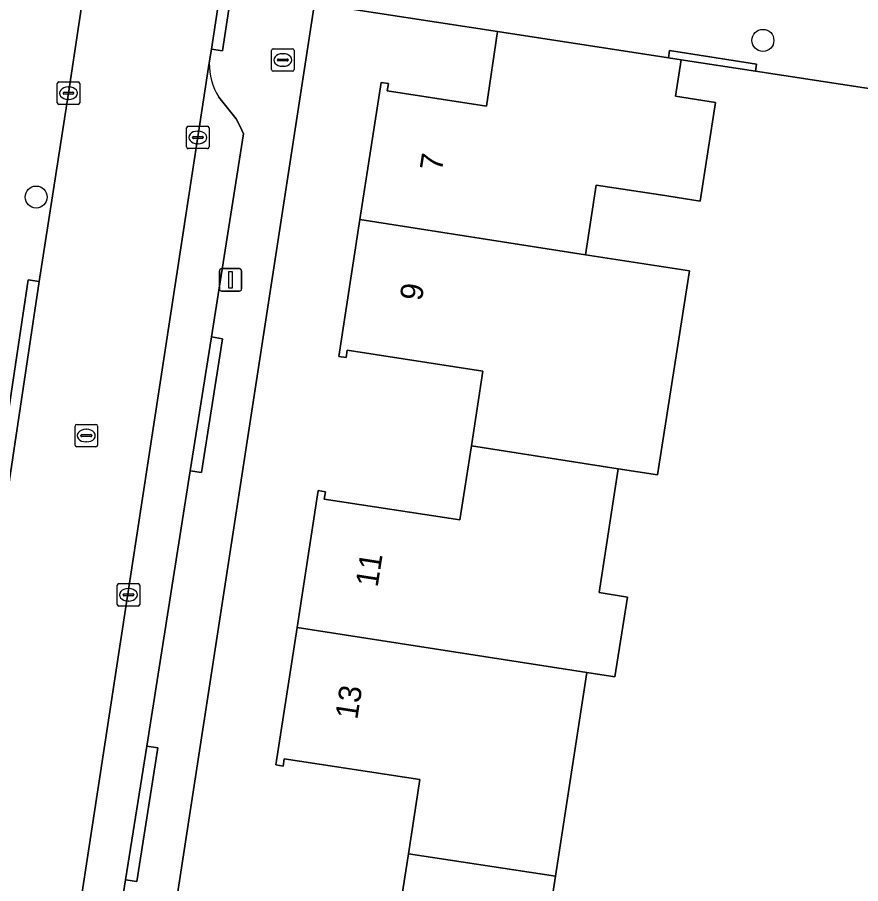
# Model space of a CAD drawing. Extents: x 161483 to 162250, y 379484 to 380833.
# Drawn here: x 161792.3 to 161829.88, y 380683.87 to 380722.48 of the extents above; entities that cross this region are included whole.
import ezdxf

# ---------------------------------------------------------------- set-up
doc = ezdxf.new("R2010")
doc.units = 0
for name, color, linetype in [('IMGEO_Boom', 7, 'Continuous'), ('IMGEO_Brandkraan', 7, 'Continuous'), ('IMGEO_Erf', 7, 'Continuous'), ('IMGEO_Kolk', 7, 'Continuous'), ('IMGEO_Lichtmast', 7, 'Continuous'), ('IMGEO_Pand', 7, 'Continuous'), ('IMGEO_Pand_nummerreeks', 7, 'Continuous'), ('IMGEO_Parkeervlak_open', 7, 'Continuous'), ('IMGEO_Rijbaan_lokaal_open', 7, 'Continuous'), ('IMGEO_Rioolput', 7, 'Continuous'), ('IMGEO_Voetpad_open', 7, 'Continuous')]:
    doc.layers.add(name, color=color, linetype=linetype)

msp = doc.modelspace()

# ---------------------------------------------------------------- linework, layer by layer
at = {"layer": 'IMGEO_Boom'}
for centre in [(161825.522, 380721.448), (161793.14, 380714.468)]:
    msp.add_circle(centre, 0.489, dxfattribs=at)
at = {"layer": 'IMGEO_Brandkraan'}
for p, q in [((161803.63, 380720.148), (161803.63, 380721)), ((161803.705, 380721.074), (161804.557, 380721.074)), ((161804.118, 380720.854), (161804.143, 380720.854)), ((161804.631, 380721), (161804.631, 380720.148)), ((161803.889, 380720.568), (161803.889, 380720.58)), ((161804.327, 380720.531), (161803.929, 380720.531)), ((161803.932, 380720.617), (161804.33, 380720.617)), ((161804.373, 380720.58), (161804.373, 380720.568)), ((161804.557, 380720.074), (161803.705, 380720.074)), ((161804.141, 380720.294), (161804.116, 380720.294))]:
    msp.add_line(p, q, dxfattribs=at)
for points in [[(161803.63, 380720.148), (161803.63, 380721)], [(161803.705, 380721.074), (161804.557, 380721.074)], [(161804.631, 380721), (161804.631, 380720.148)], [(161804.557, 380720.074), (161803.705, 380720.074)]]:
    msp.add_lwpolyline(points, dxfattribs=at)
for centre, radius, start, end in [((161803.707, 380720.998), 0.0765, 91.552, 178.448), ((161803.707, 380720.998), 0.0765, 91.552, 178.448), ((161804.555, 380720.998), 0.0765, 1.552, 88.448), ((161804.555, 380720.998), 0.0765, 1.552, 88.448), ((161803.929, 380720.577), 0.0403, 85.8775, 175.7526), ((161803.926, 380720.567), 0.0366, 178.938, 274.7102), ((161804.33, 380720.574), 0.043, 264.8664, 352.4533), ((161804.334, 380720.579), 0.0386, 1.7309, 96.639), ((161803.707, 380720.15), 0.0765, 181.552, 268.448), ((161803.707, 380720.15), 0.0765, 181.552, 268.448), ((161804.555, 380720.15), 0.0765, 271.552, 358.448), ((161804.555, 380720.15), 0.0765, 271.552, 358.448)]:
    msp.add_arc(centre, radius, start, end, dxfattribs=at)
for centre, major_axis, ratio, start_param, end_param in [((161804.117, 380720.574), (-0.387, 0.002), 0.722429, 4.712389, 7.853982), ((161804.142, 380720.574), (-0.39, 0.002), 0.717154, 1.570796, 4.712389)]:
    msp.add_ellipse(centre, major_axis=major_axis, ratio=ratio, start_param=start_param, end_param=end_param, dxfattribs=at)
at = {"layer": 'IMGEO_Erf'}
for points in [[(161809.216, 380681.896), (161809.727, 380685.206), (161810.238, 380688.514), (161804.196, 380689.44), (161804.146, 380689.114), (161803.82, 380689.164), (161804.762, 380695.285), (161805.701, 380701.387), (161806.026, 380701.336), (161805.976, 380701.01), (161812.024, 380700.079), (161812.535, 380703.39), (161813.047, 380706.707), (161807.003, 380707.641), (161806.953, 380707.315), (161806.627, 380707.365), (161807.569, 380713.469), (161808.511, 380719.577), (161808.836, 380719.526), (161808.786, 380719.199), (161813.212, 380718.513), (161813.7, 380721.85), (161805.542, 380723.095), (161795.696, 380659.094)], [(161858.506, 380714.977), (161825.187, 380720.083), (161821.88, 380720.59), (161821.629, 380718.961), (161823.409, 380718.687), (161822.731, 380714.279), (161820.952, 380714.565), (161818.097, 380715.004), (161817.619, 380711.901), (161822.247, 380711.179), (161820.83, 380702.092), (161819.073, 380702.366), (161818.222, 380696.841), (161819.488, 380696.643), (161818.93, 380693.088), (161817.674, 380693.285), (161817.199, 380690.198), (161816.277, 380684.213), (161815.355, 380678.227)]]:
    msp.add_lwpolyline(points, dxfattribs=at)
at = {"layer": 'IMGEO_Kolk'}
for p, q in [((161794.155, 380719.597), (161795.007, 380719.597)), ((161794.08, 380718.671), (161794.08, 380719.523)), ((161794.568, 380719.377), (161794.593, 380719.377)), ((161795.081, 380719.523), (161795.081, 380718.671)), ((161794.339, 380719.091), (161794.339, 380719.103)), ((161794.777, 380719.054), (161794.379, 380719.054)), ((161794.382, 380719.14), (161794.78, 380719.14)), ((161794.591, 380718.817), (161794.566, 380718.817)), ((161794.823, 380719.103), (161794.823, 380719.091)), ((161795.007, 380718.597), (161794.155, 380718.597)), ((161799.92, 380717.625), (161800.772, 380717.625)), ((161799.845, 380716.699), (161799.845, 380717.551)), ((161800.333, 380717.405), (161800.358, 380717.405)), ((161800.846, 380717.551), (161800.846, 380716.699)), ((161800.104, 380717.119), (161800.104, 380717.131)), ((161800.542, 380717.082), (161800.144, 380717.082)), ((161800.147, 380717.168), (161800.545, 380717.168)), ((161800.588, 380717.131), (161800.588, 380717.119)), ((161800.772, 380716.625), (161799.92, 380716.625)), ((161800.356, 380716.845), (161800.331, 380716.845)), ((161796.753, 380696.32), (161796.753, 380697.172)), ((161796.828, 380697.246), (161797.68, 380697.246)), ((161797.754, 380697.172), (161797.754, 380696.32)), ((161797.055, 380696.789), (161797.453, 380696.789)), ((161797.241, 380697.026), (161797.266, 380697.026)), ((161797.012, 380696.74), (161797.012, 380696.752)), ((161797.45, 380696.703), (161797.052, 380696.703)), ((161797.264, 380696.466), (161797.239, 380696.466)), ((161797.496, 380696.752), (161797.496, 380696.74)), ((161797.68, 380696.246), (161796.828, 380696.246))]:
    msp.add_line(p, q, dxfattribs=at)
for points in [[(161794.155, 380719.597), (161795.007, 380719.597)], [(161794.08, 380718.671), (161794.08, 380719.523)], [(161795.081, 380719.523), (161795.081, 380718.671)], [(161795.007, 380718.597), (161794.155, 380718.597)], [(161799.92, 380717.625), (161800.772, 380717.625)], [(161799.845, 380716.699), (161799.845, 380717.551)], [(161800.846, 380717.551), (161800.846, 380716.699)], [(161800.772, 380716.625), (161799.92, 380716.625)], [(161796.753, 380696.32), (161796.753, 380697.172)], [(161796.828, 380697.246), (161797.68, 380697.246)], [(161797.754, 380697.172), (161797.754, 380696.32)], [(161797.68, 380696.246), (161796.828, 380696.246)]]:
    msp.add_lwpolyline(points, dxfattribs=at)
for centre, radius, start, end in [((161794.157, 380719.521), 0.0765, 91.552, 178.448), ((161794.157, 380719.521), 0.0765, 91.552, 178.448), ((161795.005, 380719.521), 0.0765, 1.552, 88.448), ((161795.005, 380719.521), 0.0765, 1.552, 88.448), ((161794.379, 380719.1), 0.0403, 85.8775, 175.7526), ((161794.376, 380719.09), 0.0366, 178.938, 274.7102), ((161794.78, 380719.097), 0.043, 264.8664, 352.4533), ((161794.784, 380719.102), 0.0386, 1.7309, 96.639), ((161794.157, 380718.673), 0.0765, 181.552, 268.448), ((161794.157, 380718.673), 0.0765, 181.552, 268.448), ((161795.005, 380718.673), 0.0765, 271.552, 358.448), ((161795.005, 380718.673), 0.0765, 271.552, 358.448), ((161799.922, 380717.549), 0.0765, 91.552, 178.448), ((161799.922, 380717.549), 0.0765, 91.552, 178.448), ((161800.77, 380717.549), 0.0765, 1.552, 88.448), ((161800.77, 380717.549), 0.0765, 1.552, 88.448), ((161800.144, 380717.128), 0.0403, 85.8775, 175.7526), ((161800.141, 380717.118), 0.0366, 178.938, 274.7102), ((161800.545, 380717.125), 0.043, 264.8664, 352.4533), ((161800.549, 380717.13), 0.0386, 1.7309, 96.639), ((161799.922, 380716.701), 0.0765, 181.552, 268.448), ((161799.922, 380716.701), 0.0765, 181.552, 268.448), ((161800.77, 380716.701), 0.0765, 271.552, 358.448), ((161800.77, 380716.701), 0.0765, 271.552, 358.448), ((161796.83, 380697.17), 0.0765, 91.552, 178.448), ((161796.83, 380697.17), 0.0765, 91.552, 178.448), ((161797.678, 380697.17), 0.0765, 1.552, 88.448), ((161797.678, 380697.17), 0.0765, 1.552, 88.448), ((161797.052, 380696.749), 0.0403, 85.8775, 175.7526), ((161797.457, 380696.751), 0.0386, 1.7309, 96.639), ((161797.049, 380696.739), 0.0366, 178.938, 274.7102), ((161797.453, 380696.746), 0.043, 264.8664, 352.4533), ((161796.83, 380696.322), 0.0765, 181.552, 268.448), ((161796.83, 380696.322), 0.0765, 181.552, 268.448), ((161797.678, 380696.322), 0.0765, 271.552, 358.448), ((161797.678, 380696.322), 0.0765, 271.552, 358.448)]:
    msp.add_arc(centre, radius, start, end, dxfattribs=at)
for centre, major_axis, ratio, start_param, end_param in [((161794.567, 380719.097), (-0.387, 0.002), 0.722429, 4.712389, 7.853982), ((161794.592, 380719.097), (-0.39, 0.002), 0.717154, 1.570796, 4.712389), ((161800.332, 380717.125), (-0.387, 0.002), 0.722429, 4.712389, 7.853982), ((161800.357, 380717.125), (-0.39, 0.002), 0.717154, 1.570796, 4.712389), ((161797.24, 380696.746), (-0.387, 0.002), 0.722429, 4.712389, 7.853982), ((161797.265, 380696.746), (-0.39, 0.002), 0.717154, 1.570796, 4.712389)]:
    msp.add_ellipse(centre, major_axis=major_axis, ratio=ratio, start_param=start_param, end_param=end_param, dxfattribs=at)
at = {"layer": 'IMGEO_Lichtmast'}
for p, q in [((161801.303, 380710.378), (161801.303, 380711.178)), ((161801.303, 380711.178), (161801.303, 380710.378)), ((161801.403, 380711.278), (161802.193, 380711.278)), ((161802.193, 380711.278), (161801.403, 380711.278)), ((161802.293, 380711.178), (161802.293, 380710.378)), ((161802.293, 380710.378), (161802.293, 380711.178)), ((161802.193, 380710.278), (161801.403, 380710.278)), ((161801.403, 380710.278), (161802.193, 380710.278))]:
    msp.add_line(p, q, dxfattribs=at)
msp.add_lwpolyline([(161801.723, 380711.153), (161801.873, 380711.153), (161801.873, 380710.403), (161801.723, 380710.403), (161801.723, 380711.153)], dxfattribs=at)
for centre, start, end in [((161801.403, 380711.178), 90, 180), ((161801.403, 380711.178), 90, 180), ((161802.193, 380711.178), 0, 90), ((161802.193, 380711.178), 360, 90), ((161801.403, 380710.378), 180, 270), ((161801.403, 380710.378), 180, 270), ((161802.193, 380710.378), 270, 0), ((161802.193, 380710.378), 270, 0)]:
    msp.add_arc(centre, 0.1, start, end, dxfattribs=at)
at = {"layer": 'IMGEO_Pand'}
for points in [[(161807.569, 380713.469), (161817.619, 380711.901), (161818.097, 380715.004), (161820.952, 380714.565), (161822.731, 380714.279), (161823.409, 380718.687), (161821.629, 380718.961), (161821.88, 380720.59), (161821.311, 380720.678), (161813.7, 380721.85), (161813.212, 380718.513), (161808.786, 380719.199), (161808.836, 380719.526), (161808.511, 380719.577)], [(161812.535, 380703.39), (161819.073, 380702.366), (161820.83, 380702.092), (161822.247, 380711.179), (161817.619, 380711.901), (161807.569, 380713.469), (161806.627, 380707.365), (161806.953, 380707.315), (161807.003, 380707.641), (161813.047, 380706.707)], [(161804.762, 380695.285), (161817.674, 380693.285), (161818.93, 380693.088), (161819.488, 380696.643), (161818.222, 380696.841), (161819.073, 380702.366), (161812.535, 380703.39), (161812.024, 380700.079), (161805.976, 380701.01), (161806.026, 380701.336), (161805.701, 380701.387)], [(161804.762, 380695.285), (161803.82, 380689.164), (161804.146, 380689.114), (161804.196, 380689.44), (161810.238, 380688.514), (161809.727, 380685.206), (161816.277, 380684.213), (161817.199, 380690.198), (161817.674, 380693.285)], [(161812.023, 380675.564), (161812.501, 380678.667), (161815.355, 380678.227), (161816.277, 380684.213), (161809.727, 380685.206), (161809.216, 380681.896), (161803.176, 380682.83), (161803.226, 380683.156), (161802.901, 380683.207), (161801.953, 380677.082)]]:
    msp.add_lwpolyline(points, close=True, dxfattribs=at)
at = {"layer": 'IMGEO_Parkeervlak_open'}
for points in [[(161800.855, 380720.448), (161793.459, 380672.154)], [(161795.664, 380674.813), (161797.125, 380684.049), (161798.067, 380690.006), (161800.008, 380702.277), (161800.95, 380708.234), (161802.382, 380717.285), (161802.225, 380717.617), (161802.047, 380717.951), (161801.281, 380718.926)]]:
    msp.add_lwpolyline(points, dxfattribs=at)
msp.add_arc((161803.572, 380720.388), 2.717, 178.7303, 212.543, dxfattribs=at)
at = {"layer": 'IMGEO_Rijbaan_lokaal_open'}
for points in [[(161807.466, 380802.965), (161804.348, 380782.708), (161802.799, 380772.558), (161802.232, 380768.87), (161800.517, 380757.726), (161799.592, 380751.777), (161799.319, 380750), (161797.809, 380740.153), (161797.759, 380739.934), (161797.174, 380736.183), (161796.265, 380730.26), (161794.578, 380719.096), (161793.272, 380710.699), (161791.528, 380699.094), (161788.584, 380680.178), (161787.639, 380674.016), (161787.097, 380670.303), (161786.279, 380664.864), (161785.371, 380659.403), (161785.317, 380658.922), (161784.933, 380656.427)], [(161791.559, 380659.968), (161792.514, 380666.127), (161793.459, 380672.154), (161800.855, 380720.448), (161800.948, 380721.058), (161802.869, 380733.667), (161803.056, 380734.91), (161803.273, 380736.345), (161805.397, 380750), (161809.183, 380774.339), (161810.279, 380781.768), (161813.109, 380800.094)]]:
    msp.add_lwpolyline(points, dxfattribs=at)
for points in [[(161922.038, 380713.794), (161806.838, 380731.553), (161805.542, 380723.095), (161813.7, 380721.85), (161821.311, 380720.678), (161821.36, 380720.995), (161825.235, 380720.397), (161825.187, 380720.083), (161858.506, 380714.977), (161858.224, 380713.01), (161884.124, 380709.027), (161884.401, 380710.951), (161920.72, 380705.36), (161928.91, 380704.1), (161937.319, 380702.795), (161938.583, 380711.252), (161929.59, 380712.634)], [(161825.187, 380720.083), (161825.235, 380720.397), (161821.36, 380720.995), (161821.311, 380720.678), (161821.88, 380720.59)]]:
    msp.add_lwpolyline(points, close=True, dxfattribs=at)
at = {"layer": 'IMGEO_Rioolput'}
for p, q in [((161794.874, 380703.414), (161794.874, 380704.266)), ((161794.949, 380704.34), (161795.801, 380704.34)), ((161795.362, 380704.12), (161795.387, 380704.12)), ((161795.875, 380704.266), (161795.875, 380703.414)), ((161795.133, 380703.834), (161795.133, 380703.846)), ((161795.571, 380703.797), (161795.173, 380703.797)), ((161795.176, 380703.883), (161795.574, 380703.883)), ((161795.617, 380703.846), (161795.617, 380703.834)), ((161795.801, 380703.34), (161794.949, 380703.34)), ((161795.385, 380703.56), (161795.36, 380703.56))]:
    msp.add_line(p, q, dxfattribs=at)
for points in [[(161794.874, 380703.414), (161794.874, 380704.266)], [(161794.949, 380704.34), (161795.801, 380704.34)], [(161795.875, 380704.266), (161795.875, 380703.414)], [(161795.801, 380703.34), (161794.949, 380703.34)]]:
    msp.add_lwpolyline(points, dxfattribs=at)
for centre, radius, start, end in [((161794.951, 380704.264), 0.0765, 91.552, 178.448), ((161794.951, 380704.264), 0.0765, 91.552, 178.448), ((161795.799, 380704.264), 0.0765, 1.552, 88.448), ((161795.799, 380704.264), 0.0765, 1.552, 88.448), ((161795.173, 380703.843), 0.0403, 85.8775, 175.7526), ((161795.17, 380703.833), 0.0366, 178.938, 274.7102), ((161795.574, 380703.84), 0.043, 264.8664, 352.4533), ((161795.578, 380703.845), 0.0386, 1.7309, 96.639), ((161794.951, 380703.416), 0.0765, 181.552, 268.448), ((161794.951, 380703.416), 0.0765, 181.552, 268.448), ((161795.799, 380703.416), 0.0765, 271.552, 358.448), ((161795.799, 380703.416), 0.0765, 271.552, 358.448)]:
    msp.add_arc(centre, radius, start, end, dxfattribs=at)
for centre, major_axis, ratio, start_param, end_param in [((161795.361, 380703.84), (-0.387, 0.002), 0.722429, 4.712389, 7.853982), ((161795.386, 380703.84), (-0.39, 0.002), 0.717154, 1.570796, 4.712389)]:
    msp.add_ellipse(centre, major_axis=major_axis, ratio=ratio, start_param=start_param, end_param=end_param, dxfattribs=at)
at = {"layer": 'IMGEO_Voetpad_open'}
for points in [[(161795.696, 380659.094), (161805.542, 380723.095), (161806.838, 380731.553), (161809.687, 380750), (161811.968, 380764.764), (161813.602, 380764.546), (161814.411, 380769.967), (161815.201, 380775.177), (161816.322, 380782.748), (161816.082, 380782.786), (161819.277, 380803.465), (161814.354, 380804.239)], [(161803.056, 380734.91), (161802.869, 380733.667), (161803.363, 380733.592), (161801.442, 380720.983), (161800.948, 380721.058), (161800.855, 380720.448)], [(161784.433, 380656.448), (161784.808, 380659.014), (161785.317, 380658.922), (161785.371, 380659.403), (161786.279, 380664.864), (161787.097, 380670.303), (161786.603, 380670.375), (161787.145, 380674.088), (161787.639, 380674.016), (161788.584, 380680.178), (161791.528, 380699.094), (161791.034, 380699.168), (161792.778, 380710.773), (161793.272, 380710.699), (161794.578, 380719.096), (161796.265, 380730.26)], [(161801.281, 380718.926), (161802.047, 380717.951), (161802.225, 380717.617), (161802.382, 380717.285), (161800.95, 380708.234), (161801.443, 380708.156), (161800.501, 380702.199), (161800.008, 380702.277), (161798.067, 380690.006), (161798.56, 380689.928), (161797.618, 380683.971), (161797.125, 380684.049), (161795.664, 380674.813)]]:
    msp.add_lwpolyline(points, dxfattribs=at)
for points in [[(161800.948, 380721.058), (161801.442, 380720.983), (161803.363, 380733.592), (161802.869, 380733.667)], [(161793.272, 380710.699), (161792.778, 380710.773), (161791.034, 380699.168), (161791.528, 380699.094)], [(161800.95, 380708.234), (161800.008, 380702.277), (161800.501, 380702.199), (161801.443, 380708.156)], [(161798.067, 380690.006), (161797.125, 380684.049), (161797.618, 380683.971), (161798.56, 380689.928)]]:
    msp.add_lwpolyline(points, close=True, dxfattribs=at)
msp.add_arc((161803.572, 380720.388), 2.717, 178.7303, 212.543, dxfattribs=at)

# ---------------------------------------------------------------- texts
at = {"layer": 'IMGEO_Pand_nummerreeks'}
for s, rotation, p in [('7', 81.2299, (161811.215, 380715.588)), ('9', 81.2299, (161810.323, 380709.809)), ('11', 81.2514, (161808.353, 380697.054)), ('13', 81.2514, (161807.446, 380691.156))]:
    msp.add_text(s, height=1, rotation=rotation, dxfattribs=at).set_placement(p)

doc.saveas('drawing.dxf')
